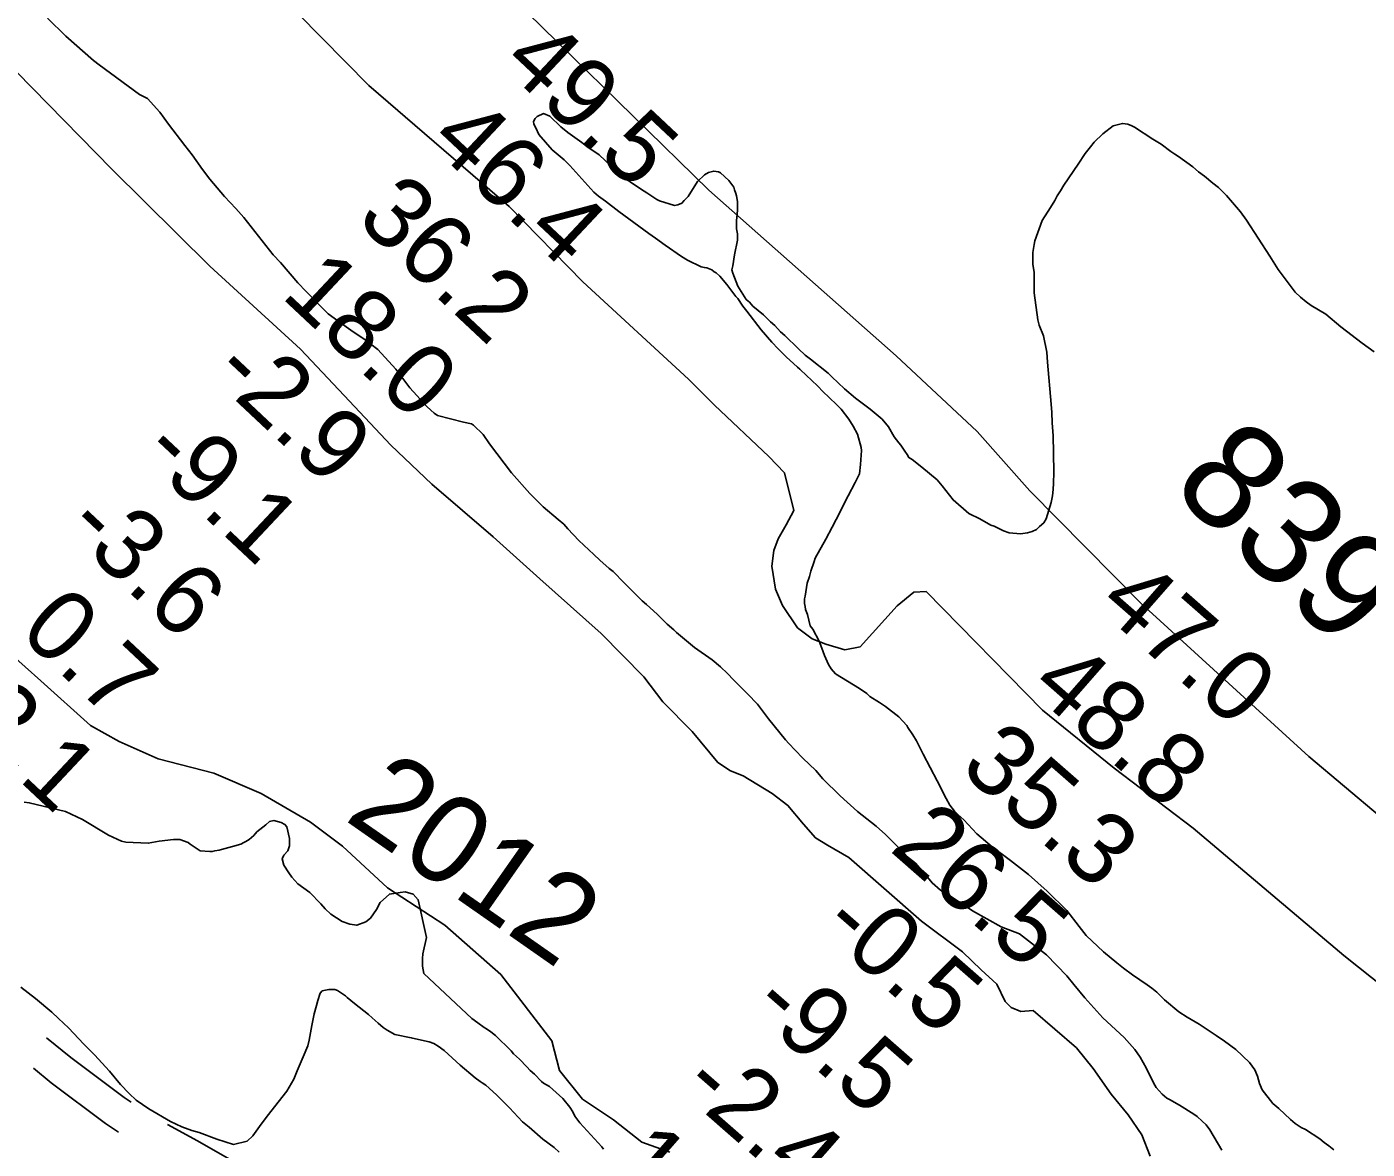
# Model space of a CAD drawing. Extents: x 3146026 to 3183936, y 897894 to 923344.
# Drawn here: x 3172950 to 3174210, y 911149 to 912205 of the extents above; entities that cross this region are included whole.
import ezdxf

# ---------------------------------------------------------------- set-up
doc = ezdxf.new("R2010")
doc.units = 0
for name, color, linetype in [('V-LEVE-TOET', 7, 'Continuous'), ('V-RIVR-EDGE', 7, 'Continuous'), ('V-RIVR-IDEN', 7, 'Continuous'), ('V-RIVR-RANG', 7, 'Continuous'), ('V-ROAD-CNTR', 7, 'Continuous'), ('V-SITE-VEGE', 7, 'Continuous'), ('V-SURV-IDEN', 7, 'Continuous')]:
    doc.layers.add(name, color=color, linetype=linetype)

msp = doc.modelspace()

# ---------------------------------------------------------------- linework, layer by layer
at = {"layer": 'V-LEVE-TOET'}
for points in [[(3172100.1, 913448.3), (3172370.8, 913233.9), (3172398.7, 913212.6), (3172497.8, 913129.1), (3172624.4, 912974.6), (3172787.3, 912807.3), (3172980.7, 912627.4), (3173171.4, 912446.8), (3173377.7, 912260.1), (3173591.1, 912050.9), (3173767.1, 911895.3), (3173843.3, 911824.3), (3173892.6, 911768.4), (3173997.2, 911662.3), (3174154.9, 911518.6), (3174255.5, 911433.9), (3174348.6, 911370.2), (3174431.4, 911311.7), (3174516, 911243.3)], [(3174333.2, 911215.8), (3174187.8, 911331.4), (3174046.1, 911451.1), (3173971.9, 911507.7), (3173904.5, 911562.2), (3173795.2, 911673.8), (3173783.7, 911673.1), (3173768, 911660.4), (3173733.2, 911621.7), (3173718.9, 911618.9), (3173701, 911624.1), (3173688.2, 911629.2), (3173674.4, 911639.5), (3173660.2, 911660.6), (3173653.8, 911676), (3173650.2, 911697.5), (3173652.2, 911712.2), (3173656.1, 911723.4), (3173663.8, 911736.4), (3173670.8, 911749.8), (3173662.1, 911785.4), (3173647.3, 911800.6), (3173596.2, 911848.8), (3173571.8, 911873.5), (3173472.5, 911964.9), (3173403.4, 912035.7), (3173271.6, 912149.5), (3173183, 912239.6)]]:
    msp.add_lwpolyline(points, dxfattribs=at)
at = {"layer": 'V-RIVR-EDGE'}
for points in [[(3174005.9, 911142.9), (3173998.1, 911162.8), (3173985.2, 911181.8), (3173969.1, 911201.2), (3173952.1, 911225.3), (3173936.4, 911244.7), (3173895.9, 911279.9), (3173884.3, 911279), (3173875.1, 911282.7), (3173869.6, 911288.3), (3173861.8, 911304.5), (3173847, 911317.9), (3173829.5, 911335), (3173790.8, 911363.8), (3173722.6, 911423.5), (3173702.7, 911435.1), (3173691.2, 911442.1), (3173680.1, 911455), (3173665.4, 911472.6), (3173650.7, 911483.7), (3173623.4, 911500.4), (3173611.4, 911505.1), (3173599.5, 911513), (3173575.5, 911542.1), (3173547.9, 911569.9), (3173529.9, 911593.5), (3173489.8, 911634.2), (3173432.2, 911685.7), (3173388.4, 911725), (3173330.8, 911774.6), (3173292.1, 911811.2), (3173248.4, 911857.9), (3173207.4, 911901.4), (3173122.1, 911979.7), (3173030, 912070.9), (3172955.3, 912146.9), (3172895, 912208.4)], [(3172933.8, 911616), (3172963.1, 911589.7), (3173009.8, 911547.6), (3173036.8, 911532.8), (3173073.6, 911516.5), (3173125.9, 911502.9), (3173170.3, 911483.7), (3173216.6, 911457), (3173246.7, 911434.4), (3173289, 911395), (3173342.9, 911360), (3173395.5, 911313.8), (3173443.4, 911251.4), (3173450.8, 911223.3), (3173472.2, 911196.6), (3173501.5, 911177.1), (3173528, 911156), (3173554.5, 911146.5)]]:
    msp.add_lwpolyline(points, dxfattribs=at)
at = {"layer": 'V-ROAD-CNTR'}
for points in [[(3173048.3, 911193.5), (3173041.5, 911198.1), (3172991.5, 911235.6), (3172968.7, 911254)], [(3173036.2, 911165.5), (3173024.1, 911173.6), (3172973.1, 911211.9), (3172956.3, 911225.5)], [(3173167.9, 911121.7), (3173159.4, 911128), (3173142.7, 911138.9), (3173110.6, 911157.2), (3173082.4, 911172.7)]]:
    msp.add_lwpolyline(points, dxfattribs=at)
at = {"layer": 'V-SITE-VEGE'}
for points in [[(3173944.4, 911291.7), (3173934.2, 911304.2), (3173927.6, 911312.4), (3173908.4, 911332.3), (3173882.9, 911351.8), (3173865.7, 911358.4), (3173838.8, 911373.6), (3173833.7, 911377.1), (3173817.6, 911387.6), (3173808.6, 911393.1), (3173800.8, 911399.7), (3173796.5, 911405.1), (3173785.2, 911418.4), (3173776.9, 911425), (3173773.4, 911428.9), (3173757, 911445.3), (3173748.4, 911453.1), (3173730.8, 911466.8), (3173714.3, 911481.6), (3173698.3, 911497.6), (3173691.6, 911505.4), (3173679.5, 911517.1), (3173672.1, 911524.5), (3173666.2, 911530.7), (3173663.1, 911534.2), (3173647, 911554.1), (3173636.8, 911567.8), (3173627.4, 911577.5), (3173614.1, 911590.8), (3173608.7, 911596.6), (3173602, 911602.9), (3173594.2, 911609.5), (3173577.4, 911621.2), (3173560.5, 911635.2), (3173558.2, 911637.6), (3173551.9, 911643), (3173542.5, 911652.4), (3173532.4, 911661.4), (3173528.4, 911664.9), (3173511.6, 911682), (3173501.1, 911692.6), (3173497.5, 911695.3), (3173488.5, 911703.1), (3173483.1, 911708.6), (3173469, 911721.8), (3173458.4, 911732.7), (3173454.9, 911737), (3173449.4, 911741.3), (3173435.3, 911753.4), (3173422.8, 911765.9), (3173405.6, 911785.4), (3173384.8, 911812.7), (3173378.9, 911821.3), (3173369.9, 911830.2), (3173368, 911831.4), (3173360.6, 911833), (3173335.9, 911839.2), (3173332.8, 911841.5), (3173326.2, 911847.4), (3173310.1, 911865.3), (3173296.8, 911882.9), (3173280, 911901.2), (3173266.7, 911911.3), (3173256.9, 911918), (3173242.4, 911928.1), (3173233.4, 911934.7), (3173212.7, 911955.8), (3173204.8, 911964), (3173188.4, 911983.1), (3173181.7, 911990.1), (3173153.9, 912025.2), (3173146.5, 912033.8), (3173135.9, 912045.1), (3173128.9, 912053.3), (3173122.2, 912061.5), (3173115.2, 912070.5), (3173105.4, 912084.1), (3173098.7, 912093.1), (3173083.1, 912113), (3173075.2, 912124.3), (3173063.5, 912137.2), (3173056.1, 912141.1), (3173018.1, 912168.8), (3173012.7, 912173), (3172986.8, 912195.7), (3172969.6, 912212.8)], [(3173913.8, 911835.5), (3173913.8, 911832.4), (3173914.6, 911820.2), (3173915, 911804.2), (3173915.4, 911785.5), (3173915, 911775.7), (3173914.7, 911769.5), (3173913.9, 911763.6), (3173912.7, 911757.3), (3173908.1, 911742.1), (3173905.7, 911738.2), (3173901.8, 911734.7), (3173899.1, 911731.9), (3173894.8, 911730), (3173890.5, 911728.8), (3173883.9, 911728), (3173873.3, 911728.8), (3173867.8, 911730.7), (3173859.2, 911735), (3173856.1, 911736.2), (3173845.6, 911742), (3173835.4, 911747.1), (3173820.5, 911759.9), (3173810.3, 911773.2), (3173805.6, 911778.6), (3173791.2, 911790.7), (3173782.2, 911797.8), (3173779, 911799.7), (3173777.5, 911802.4), (3173775.1, 911805.6), (3173771.6, 911811.4), (3173769.6, 911813.4), (3173765.3, 911819.2), (3173759.8, 911828.6), (3173754, 911835.6), (3173742.6, 911845), (3173728.9, 911855.5), (3173718.4, 911864.4), (3173706.6, 911875.4), (3173703.1, 911878.9), (3173686.7, 911892.1), (3173681.6, 911896), (3173675.3, 911901.9), (3173662.4, 911914.4), (3173658.5, 911917.9), (3173653, 911923.7), (3173649.1, 911927.2), (3173642.5, 911933.9), (3173632.3, 911942), (3173629.2, 911945.6), (3173626, 911948.3), (3173618.2, 911960.8), (3173613.5, 911972.9), (3173612.7, 911976), (3173613.5, 911979.9), (3173615, 911990.1), (3173618.1, 912004.1), (3173618.1, 912010), (3173616.9, 912014.7), (3173616.9, 912022.1), (3173618.1, 912032.3), (3173618, 912040.5), (3173616.9, 912045.6), (3173616.5, 912047.9), (3173615.3, 912051.4), (3173614.5, 912053.7), (3173609.8, 912060), (3173602, 912067.4), (3173600, 912068.2), (3173595.7, 912069), (3173590.7, 912067.8), (3173586.8, 912065.4), (3173580.5, 912059.2), (3173571.5, 912045.1), (3173568, 912041.2), (3173565.7, 912038.8), (3173561.8, 912037.2), (3173558.7, 912036.5), (3173544.6, 912041.1), (3173542.3, 912042.3), (3173532.9, 912048.5), (3173530.1, 912050.1), (3173523.1, 912054.8), (3173510.2, 912063.7), (3173504.3, 912068.4), (3173500.4, 912071.9), (3173493.7, 912078.9), (3173487.9, 912084.4), (3173476.5, 912092.2), (3173471.8, 912095.7), (3173458.5, 912105.1), (3173451.9, 912110.5), (3173441.7, 912120.6), (3173435.8, 912123), (3173429.6, 912120.2), (3173427.7, 912118.3), (3173426.1, 912115.5), (3173426.5, 912113.2), (3173428.4, 912109.7), (3173431.2, 912103.4), (3173443.7, 912089)], [(3174216.4, 911898.9), (3174205.1, 911907.1), (3174185.1, 911922.7), (3174171, 911934.4), (3174157, 911942.6), (3174152.3, 911946.1), (3174147.2, 911950.4), (3174142.1, 911955), (3174133.5, 911966.4), (3174126, 911976.5), (3174118.2, 911989), (3174096.3, 912022.9), (3174090.8, 912030.7), (3174077.5, 912046), (3174070, 912053.4), (3174064.6, 912057.7), (3174056.7, 912064.3), (3174051.3, 912068.2), (3174045.8, 912072.9), (3174032.5, 912082.6), (3174029, 912084.9), (3174025.1, 912087.3), (3174016.1, 912094.3), (3174008.2, 912099), (3173991, 912110.3), (3173988.7, 912111.4), (3173984.8, 912113), (3173979.7, 912113.8), (3173971.1, 912111.4), (3173961.3, 912104), (3173953.2, 912096.1), (3173949.6, 912091.8), (3173944.6, 912085.6), (3173938, 912075.4), (3173924.7, 912055.8), (3173921.6, 912050.4), (3173918.5, 912045.7), (3173916.1, 912041.4), (3173912.2, 912034.7), (3173904.4, 912022.6), (3173897.4, 912003.4), (3173896.7, 911999.9), (3173895.5, 911992.5), (3173895.5, 911981.2), (3173896.7, 911973.8), (3173896.8, 911954.6), (3173900.3, 911929.2), (3173901.5, 911924.1), (3173905.4, 911914), (3173908.6, 911898.8), (3173909.4, 911889.4), (3173912.6, 911849.9), (3173913.4, 911842.1), (3173913.4, 911839), (3173913.8, 911835.5)], [(3173443.7, 912089), (3173455.1, 912079.6), (3173460.5, 912074.2), (3173482.9, 912049.2), (3173487.2, 912045.3), (3173493.8, 912040.6), (3173506.3, 912030.9), (3173534.5, 912010.2), (3173540.8, 912006), (3173550.1, 911999.3), (3173565.4, 911988.8), (3173570.9, 911985.3), (3173583.8, 911979.1), (3173586.9, 911978.3), (3173589.2, 911977.9), (3173593.9, 911976), (3173595.9, 911974.4), (3173597.8, 911973.2), (3173601.4, 911970.1), (3173608, 911962.3), (3173616.3, 911951), (3173618.2, 911949.1), (3173622.9, 911942), (3173626.8, 911937.3), (3173640.1, 911919.8), (3173650.3, 911908.1), (3173656.2, 911901.8), (3173663.6, 911894.4), (3173674.2, 911884.7), (3173676.5, 911882.7), (3173683.2, 911876.5), (3173687.1, 911872.6), (3173693.8, 911866.4), (3173697.7, 911862.1), (3173711, 911849.6), (3173715.3, 911845.3), (3173722.7, 911835.9), (3173726.6, 911829.3), (3173730.6, 911821.5), (3173734.1, 911809), (3173734.5, 911806.3), (3173733.7, 911793), (3173732.6, 911784.4), (3173728.7, 911776.2), (3173722.1, 911763.7), (3173719.3, 911758.2), (3173716.2, 911752.3), (3173710.8, 911741.4), (3173706.9, 911734.3), (3173701, 911723), (3173690.9, 911705), (3173690.1, 911701.9), (3173687, 911692.9), (3173685.5, 911687.8), (3173683.5, 911681.5), (3173681.6, 911669.4), (3173680.8, 911666.7), (3173680.8, 911662.4), (3173681.6, 911659.7), (3173682, 911656.9), (3173683.6, 911652.2), (3173686.3, 911641.3), (3173688.7, 911638.2), (3173694.6, 911626.9), (3173697.3, 911620.6), (3173699.7, 911613.6), (3173703.6, 911605), (3173705.9, 911601.1), (3173710.2, 911596.4), (3173732.5, 911582.4), (3173739.6, 911577.7), (3173742.3, 911575), (3173751.3, 911569.5), (3173757.2, 911565.6), (3173769.7, 911555.9), (3173777.1, 911547.7), (3173777.9, 911545.8), (3173782.6, 911539.1), (3173786.1, 911533.3), (3173792.4, 911520.8), (3173805.7, 911495.8), (3173814, 911479), (3173817.5, 911472.8), (3173821.8, 911467.3), (3173824.9, 911464.2), (3173830.8, 911459.1), (3173842.9, 911445.9), (3173857.4, 911433.8), (3173874.6, 911420.9), (3173891.4, 911407.6), (3173900.1, 911399.9), (3173909.1, 911392.1), (3173927.4, 911373.7), (3173939.2, 911358.9), (3173945.5, 911350.3), (3173961.9, 911335.1), (3173974.4, 911324.6), (3173980.7, 911319.5), (3173989.3, 911313.3), (3174003, 911303.9), (3174007.3, 911300.8)], [(3172947.7, 911475.8), (3172952.4, 911475.1), (3172986.4, 911466.9), (3173002.4, 911459.5), (3173026.7, 911444.7), (3173039.2, 911438.9), (3173043.1, 911438.1), (3173064.2, 911437), (3173074.4, 911438.9), (3173088, 911440.5), (3173093.9, 911440.5), (3173101.7, 911437.8), (3173103.7, 911436.2), (3173113.1, 911430), (3173122, 911429.2), (3173124.4, 911429.2), (3173126.7, 911430), (3173131, 911430.4)], [(3173131, 911430.4), (3173133, 911431.2), (3173143.5, 911434), (3173151.3, 911436.3), (3173154.1, 911437.9), (3173156, 911438.7), (3173159.1, 911440.6), (3173163.4, 911444.2), (3173166.2, 911447.7), (3173174.7, 911454.3), (3173178.3, 911457.5), (3173182.2, 911458.3), (3173189.2, 911456.7), (3173192.7, 911454.8), (3173194.3, 911452.4), (3173197, 911441.5), (3173197, 911434.5), (3173195.5, 911429.8), (3173191.6, 911425.9), (3173190, 911422.3), (3173191.6, 911416.5), (3173196.3, 911409.1), (3173199.1, 911405.2), (3173204.9, 911398.9), (3173215.9, 911390.7), (3173226.4, 911380.2), (3173230.4, 911375.5), (3173235.8, 911370.4), (3173246.4, 911363.4), (3173253.8, 911361.1), (3173260.1, 911359.9), (3173268.7, 911363.1), (3173273, 911366.6), (3173278.8, 911374.8), (3173282.3, 911381.5), (3173290.9, 911389.3), (3173301, 911390.9), (3173305.7, 911391.3), (3173313.2, 911389.3), (3173317.9, 911383.9), (3173325.7, 911348.3), (3173322.2, 911333.1), (3173321.9, 911328.8), (3173321.9, 911321.4), (3173323.1, 911314.7), (3173368.4, 911272.2), (3173373.9, 911268.3), (3173379.8, 911263.7), (3173382.1, 911262.5), (3173386.1, 911259.8), (3173390.4, 911256.2), (3173405.2, 911241.8), (3173407.6, 911239.1), (3173413.1, 911234), (3173420.1, 911227), (3173423.2, 911223.5), (3173427.1, 911220), (3173433.8, 911213), (3173435.7, 911211.4), (3173441.2, 911208.3), (3173453.7, 911197), (3173460.4, 911188.8), (3173463.1, 911184.5), (3173465.1, 911180.6), (3173469.8, 911174.3), (3173490.5, 911151.7), (3173492.1, 911149.4)], [(3173336.8, 911246.4), (3173332.5, 911248.7), (3173328.2, 911250.3), (3173318.1, 911252.6), (3173311.4, 911254.2), (3173295.8, 911257.3), (3173288.8, 911261.2), (3173284.9, 911263.9), (3173280.2, 911267.8), (3173274.7, 911272.8), (3173271.2, 911276), (3173257.9, 911286.5), (3173251.2, 911291.9), (3173249.6, 911293.5), (3173242.2, 911298.6), (3173239.5, 911299.7), (3173234, 911299.7), (3173227.8, 911298.2), (3173225.8, 911296.2), (3173223.5, 911289.2), (3173222.3, 911284.5), (3173220, 911276.7), (3173218, 911265.7), (3173215.3, 911252), (3173214.2, 911246.6), (3173209.9, 911236.4), (3173204.1, 911223.1), (3173200.9, 911215.3), (3173194.3, 911203.9), (3173176, 911180.5), (3173168.6, 911170.7), (3173162.4, 911162.1), (3173157.3, 911157), (3173144.4, 911153.9), (3173128.8, 911158.9), (3173112, 911165.1), (3173105.3, 911167.1), (3173095.9, 911170.6), (3173085, 911175.6), (3173064.6, 911187.3), (3173052.9, 911195.5), (3173046.3, 911201.7), (3173038, 911210.3), (3173027.9, 911222.8), (3173013.8, 911238), (3173003.6, 911248.2), (3172989.1, 911263.4), (3172979.7, 911272.3), (3172973.5, 911278.2), (3172958.2, 911291.1), (3172944.5, 911301.6)], [(3174007.3, 911300.8), (3174012, 911296.9), (3174019.4, 911289.9), (3174032.7, 911278.6), (3174040.5, 911273.5), (3174051.9, 911266.9), (3174058.5, 911262.6), (3174067.9, 911256.4), (3174075.7, 911250.9), (3174086.3, 911243.1), (3174099.2, 911231), (3174104.3, 911224), (3174106.6, 911218.2), (3174108.6, 911211.1), (3174111, 911205.3), (3174121.1, 911192.4), (3174126.6, 911187.7), (3174137.6, 911177.2), (3174141.9, 911173.7), (3174147.8, 911169.8), (3174151.7, 911167.8), (3174165.3, 911159.3), (3174169.3, 911155.7), (3174173.6, 911152.6), (3174178.3, 911148.7)], [(3174073.2, 911148.6), (3174061.8, 911167.7), (3174058.3, 911172.4), (3174054.8, 911175.9), (3174050.1, 911180.2), (3174046.9, 911182.5), (3174033.2, 911190.7), (3174023.9, 911196.1), (3174021.5, 911197.3), (3174017.2, 911201.2), (3174011.3, 911207.4), (3174009, 911211.7), (3174001.9, 911225.8), (3173996.4, 911235.9), (3173991.4, 911243), (3173981.2, 911254.3), (3173961.2, 911273), (3173944.4, 911291.7)], [(3173450.3, 911146.6), (3173445.6, 911150.9), (3173435.1, 911159), (3173422.1, 911170), (3173415.9, 911175), (3173403.8, 911188.3), (3173391.6, 911200.4), (3173381.4, 911209.7), (3173377.9, 911211.7), (3173376, 911213.2), (3173371.3, 911216.4), (3173357.2, 911228.4), (3173342.3, 911242.1), (3173336.8, 911246.4)]]:
    msp.add_lwpolyline(points, dxfattribs=at)

# ---------------------------------------------------------------- texts
at = {"layer": 'V-RIVR-IDEN'}
msp.add_text('2012', height=83, rotation=325.0115, dxfattribs=at).set_placement((3173247.3, 911459.8))
at = {"layer": 'V-RIVR-RANG'}
for s, rotation, p in [('49.5', 316.8183, (3173394.7, 912168.6)), ('46.4', 316.8183, (3173326.5, 912095.5)), ('36.2', 316.8183, (3173258.2, 912022.4)), ('18.0', 316.8183, (3173187.9, 911951.3)), ('-2.9', 316.8183, (3173121.5, 911876.4)), ('-9.1', 316.8183, (3173055.2, 911801.5)), ('-3.6', 316.8183, (3172983.9, 911731.3)), ('47.0', 318.7683, (3173954.7, 911658.8)), ('0.7', 316.8183, (3172941.2, 911634.2)), ('12.1', 316.8183, (3172850.5, 911582.3)), ('48.8', 318.7683, (3173891.1, 911581.5)), ('35.3', 318.7683, (3173825.4, 911506.1)), ('26.5', 318.7683, (3173759.7, 911430.8)), ('-0.5', 318.7683, (3173693.9, 911355.4)), ('-9.5', 318.7683, (3173628.2, 911280)), ('-2.4', 318.7683, (3173562.5, 911204.7)), ('16.9', 318.7683, (3173496.6, 911129.5))]:
    msp.add_text(s, height=67, rotation=rotation, dxfattribs=at).set_placement(p)
at = {"layer": 'V-SURV-IDEN'}
msp.add_text('839+90.4', height=100, rotation=316.5961, dxfattribs=at).set_placement((3174023.3, 911770.7))

doc.saveas('drawing.dxf')
